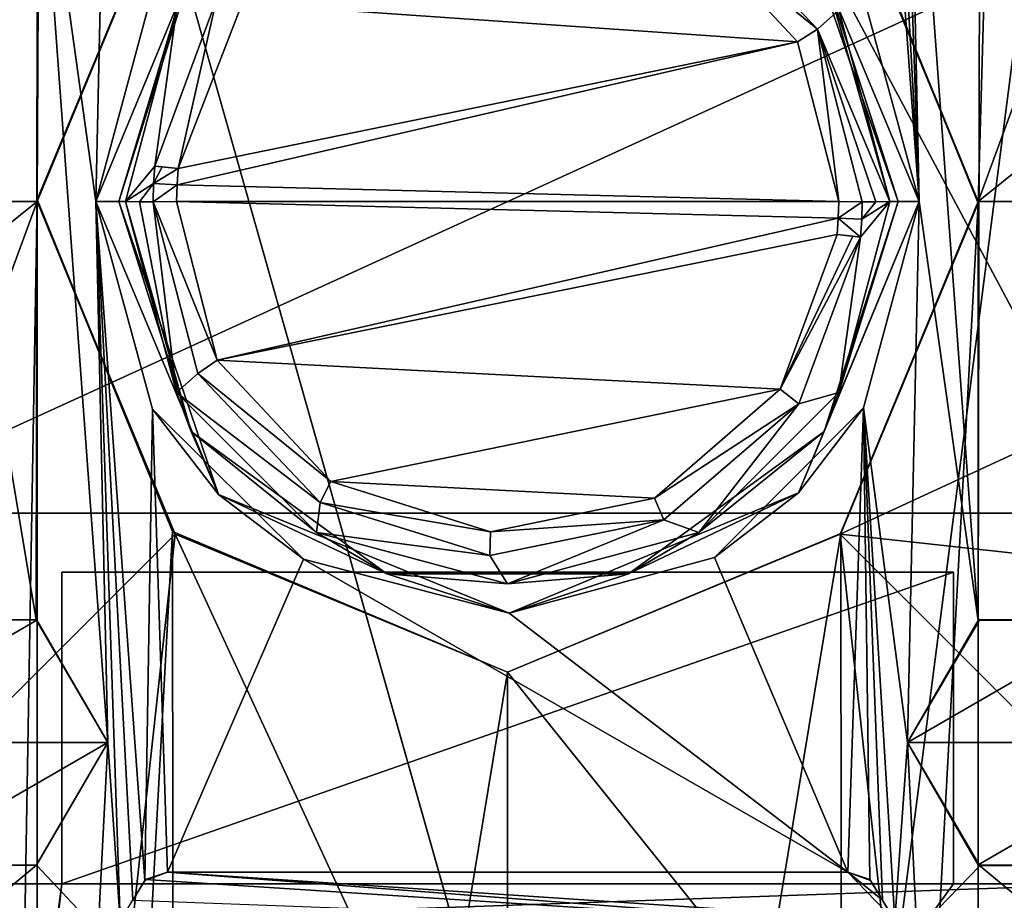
# Model space of a CAD drawing. Header units: millimetres. Extents: x -78 to 78, y -78 to 78.
# Tile 274 of 449: x 17.93 to 22.11, y 15.03 to 18.77. Entities that reach past the tile are written whole.
import ezdxf

# ---------------------------------------------------------------- set-up
doc = ezdxf.new("R2010")
doc.units = ezdxf.units.MM
doc.header["$LTSCALE"] = 41.718519
for name, color, linetype in [('10', 7, 'CONTINUOUS'), ('1978', 7, 'CONTINUOUS'), ('1983', 7, 'CONTINUOUS'), ('1987', 7, 'CONTINUOUS'), ('1994', 7, 'CONTINUOUS'), ('2000', 7, 'CONTINUOUS'), ('2005', 7, 'CONTINUOUS'), ('2009', 7, 'CONTINUOUS'), ('2013', 7, 'CONTINUOUS'), ('2014', 7, 'CONTINUOUS'), ('2015', 7, 'CONTINUOUS'), ('2022', 7, 'CONTINUOUS'), ('2028', 7, 'CONTINUOUS'), ('2044', 7, 'CONTINUOUS'), ('2050', 7, 'CONTINUOUS'), ('2051', 7, 'CONTINUOUS'), ('2052', 7, 'CONTINUOUS'), ('2055', 7, 'CONTINUOUS'), ('2056', 7, 'CONTINUOUS'), ('2057', 7, 'CONTINUOUS'), ('2060', 7, 'CONTINUOUS'), ('2063', 7, 'CONTINUOUS'), ('2064', 7, 'CONTINUOUS'), ('2069', 7, 'CONTINUOUS'), ('2070', 7, 'CONTINUOUS'), ('2072', 7, 'CONTINUOUS'), ('2074', 7, 'CONTINUOUS'), ('2075', 7, 'CONTINUOUS'), ('2076', 7, 'CONTINUOUS'), ('2078', 7, 'CONTINUOUS'), ('2079', 7, 'CONTINUOUS'), ('2081', 7, 'CONTINUOUS'), ('2082', 7, 'CONTINUOUS'), ('2083', 7, 'CONTINUOUS'), ('291', 7, 'CONTINUOUS'), ('296', 7, 'CONTINUOUS'), ('302', 7, 'CONTINUOUS'), ('303', 7, 'CONTINUOUS'), ('328', 7, 'CONTINUOUS'), ('344', 7, 'CONTINUOUS'), ('6', 7, 'CONTINUOUS'), ('748', 7, 'CONTINUOUS'), ('902', 7, 'CONTINUOUS'), ('923', 7, 'CONTINUOUS'), ('924', 7, 'CONTINUOUS'), ('947', 7, 'CONTINUOUS'), ('971', 7, 'CONTINUOUS')]:
    doc.layers.add(name, color=color, linetype=linetype)

msp = doc.modelspace()

# ---------------------------------------------------------------- linework, layer by layer
at = {"layer": '10', "linetype": 'CONTINUOUS'}
for points in [[(11.1265, 19.2675, -2), (48.5, 30.5, -2), (19.2675, 11.1265, -2), (11.1265, 19.2675, -2)], [(48.5, 30.5, -2), (49.5, -30.5, -2), (19.2675, 11.1265, -2), (48.5, 30.5, -2)]]:
    msp.add_3dface(points, dxfattribs=at)
at = {"layer": '1978', "color": 7, "linetype": 'CONTINUOUS'}
for points in [[(16.9, 21.1, 20.074), (23.1, 21.1, 20.074), (23.1, -21.1, 20.074), (16.9, 21.1, 20.074)], [(16.9, -21.1, 20.074), (16.9, 21.1, 20.074), (23.1, -21.1, 20.074), (16.9, -21.1, 20.074)]]:
    msp.add_3dface(points, dxfattribs=at)
at = {"layer": '1983', "color": 7, "linetype": 'CONTINUOUS'}
for points in [[(17.1, 16.675, 21.67), (22.9, 16.675, 21.67), (22.9, 19.325, 21.67), (17.1, 16.675, 21.67)], [(17.1, 16.675, 21.67), (22.9, 19.325, 21.67), (17.1, 19.325, 21.67), (17.1, 16.675, 21.67)], [(18.105, 16.425, 21.67), (18.105, 15.1, 21.67), (21.895, 16.425, 21.67), (18.105, 16.425, 21.67)], [(21.895, 16.425, 21.67), (18.105, 15.1, 21.67), (21.895, 15.1, 21.67), (21.895, 16.425, 21.67)], [(22.9, 16.425, 21.67), (22.605, 15.1, 21.67), (21.895, 8.9, 21.67), (22.9, 16.425, 21.67)], [(22.605, 8.9, 21.67), (22.9, 16.425, 21.67), (21.895, 8.9, 21.67), (22.605, 8.9, 21.67)], [(18.105, 15.1, 21.67), (17.395, 15.1, 21.67), (17.1, 7.575, 21.67), (18.105, 15.1, 21.67)], [(17.395, 8.9, 21.67), (18.105, 15.1, 21.67), (17.1, 7.575, 21.67), (17.395, 8.9, 21.67)], [(21.895, 15.1, 21.67), (18.105, 15.1, 21.67), (17.395, 8.9, 21.67), (21.895, 15.1, 21.67)], [(22.605, 15.1, 21.67), (21.895, 15.1, 21.67), (17.395, 8.9, 21.67), (22.605, 15.1, 21.67)], [(18.105, 8.9, 21.67), (22.605, 15.1, 21.67), (17.395, 8.9, 21.67), (18.105, 8.9, 21.67)], [(21.895, 8.9, 21.67), (22.605, 15.1, 21.67), (18.105, 8.9, 21.67), (21.895, 8.9, 21.67)]]:
    msp.add_3dface(points, dxfattribs=at)
at = {"layer": '1987', "color": 7, "linetype": 'CONTINUOUS'}
for points in [[(18.407, 15.03, 24.95), (21.7448, 14.9057, 24.95), (18.461, 15.1179, 24.95), (18.407, 15.03, 24.95)], [(18.461, 15.1179, 24.95), (21.7448, 14.9057, 24.95), (18.5539, 15.15, 24.95), (18.461, 15.1179, 24.95)], [(21.7448, 14.9057, 24.95), (21.6448, 14.9443, 24.95), (18.5539, 15.15, 24.95), (21.7448, 14.9057, 24.95)], [(18.5539, 15.15, 24.95), (21.6448, 14.9443, 24.95), (21.4461, 15.15, 24.95), (18.5539, 15.15, 24.95)], [(21.6448, 14.9443, 24.95), (21.593, 15.03, 24.95), (21.4461, 15.15, 24.95), (21.6448, 14.9443, 24.95)], [(21.4461, 15.15, 24.95), (21.593, 15.03, 24.95), (21.5429, 15.1147, 24.95), (21.4461, 15.15, 24.95)]]:
    msp.add_3dface(points, dxfattribs=at)
at = {"layer": '1994', "color": 7, "linetype": 'CONTINUOUS'}
for points in [[(21.641, 21.0579, 25.1), (21.587, 20.97, 25.1), (21.75, 18, 25.1), (21.641, 21.0579, 25.1)], [(21.7, 20.3, 25.1), (21.641, 21.0579, 25.1), (21.75, 18, 25.1), (21.7, 20.3, 25.1)], [(21.587, 20.97, 25.1), (21.5369, 20.8853, 25.1), (21.75, 18, 25.1), (21.587, 20.97, 25.1)], [(21.75, 18, 25.1), (21.5369, 20.8853, 25.1), (21.5102, 18.8824, 25.1), (21.75, 18, 25.1)], [(18.3, 20.3, 25.1), (18.001, 19.7813, 25.1), (18.25, 18, 25.1), (18.3, 20.3, 25.1)], [(18.4866, 18.8772, 25.1), (18.3, 20.3, 25.1), (18.25, 18, 25.1), (18.4866, 18.8772, 25.1)], [(22.0068, 19.7768, 25.1), (21.7, 20.3, 25.1), (21.9998, 16.2192, 25.1), (22.0068, 19.7768, 25.1)], [(21.9998, 16.2192, 25.1), (21.7, 20.3, 25.1), (21.75, 18, 25.1), (21.9998, 16.2192, 25.1)], [(17.3998, 16.2192, 25.1), (17.9961, 16.2216, 25.1), (17.4039, 19.7786, 25.1), (17.3998, 16.2192, 25.1)], [(17.4039, 19.7786, 25.1), (17.9961, 16.2216, 25.1), (18.001, 19.7813, 25.1), (17.4039, 19.7786, 25.1)], [(17.9961, 16.2216, 25.1), (18.3, 15.7, 25.1), (18.001, 19.7813, 25.1), (17.9961, 16.2216, 25.1)], [(18.001, 19.7813, 25.1), (18.3, 15.7, 25.1), (18.25, 18, 25.1), (18.001, 19.7813, 25.1)], [(22.5961, 16.2216, 25.1), (22.0068, 19.7768, 25.1), (21.9998, 16.2192, 25.1), (22.5961, 16.2216, 25.1)], [(22.5993, 19.7802, 25.1), (22.0068, 19.7768, 25.1), (22.5961, 16.2216, 25.1), (22.5993, 19.7802, 25.1)], [(18.407, 15.03, 25.1), (18.4571, 15.1147, 25.1), (18.25, 18, 25.1), (18.407, 15.03, 25.1)], [(18.25, 18, 25.1), (18.4571, 15.1147, 25.1), (18.4898, 17.1176, 25.1), (18.25, 18, 25.1)], [(18.353, 14.9421, 25.1), (18.407, 15.03, 25.1), (18.25, 18, 25.1), (18.353, 14.9421, 25.1)], [(18.3, 15.7, 25.1), (18.353, 14.9421, 25.1), (18.25, 18, 25.1), (18.3, 15.7, 25.1)], [(21.7, 15.7, 25.1), (21.75, 18, 25.1), (21.5134, 17.1228, 25.1), (21.7, 15.7, 25.1)], [(21.7, 15.7, 25.1), (21.9998, 16.2192, 25.1), (21.75, 18, 25.1), (21.7, 15.7, 25.1)], [(20.8797, 16.4872, 25.1), (21.4461, 15.15, 25.1), (21.5134, 17.1228, 25.1), (20.8797, 16.4872, 25.1)], [(21.4461, 15.15, 25.1), (21.539, 15.1179, 25.1), (21.5134, 17.1228, 25.1), (21.4461, 15.15, 25.1)], [(21.539, 15.1179, 25.1), (21.593, 15.03, 25.1), (21.5134, 17.1228, 25.1), (21.539, 15.1179, 25.1)], [(21.593, 15.03, 25.1), (21.6452, 14.9439, 25.1), (21.5134, 17.1228, 25.1), (21.593, 15.03, 25.1)], [(21.6452, 14.9439, 25.1), (21.7, 15.7, 25.1), (21.5134, 17.1228, 25.1), (21.6452, 14.9439, 25.1)], [(18.4571, 15.1147, 25.1), (18.5539, 15.15, 25.1), (18.4898, 17.1176, 25.1), (18.4571, 15.1147, 25.1)], [(18.4898, 17.1176, 25.1), (18.5539, 15.15, 25.1), (19.1326, 16.4801, 25.1), (18.4898, 17.1176, 25.1)], [(18.5539, 15.15, 25.1), (21.4461, 15.15, 25.1), (19.1326, 16.4801, 25.1), (18.5539, 15.15, 25.1)], [(19.1326, 16.4801, 25.1), (21.4461, 15.15, 25.1), (20.0071, 16.2507, 25.1), (19.1326, 16.4801, 25.1)], [(20.0071, 16.2507, 25.1), (21.4461, 15.15, 25.1), (20.8797, 16.4872, 25.1), (20.0071, 16.2507, 25.1)], [(17.9966, 15.1788, 25.1), (18.26, 14.9, 25.1), (18.3, 15.7, 25.1), (17.9966, 15.1788, 25.1)], [(18.26, 14.9, 25.1), (18.353, 14.9421, 25.1), (18.3, 15.7, 25.1), (18.26, 14.9, 25.1)], [(21.6452, 14.9439, 25.1), (21.74, 14.9, 25.1), (21.7, 15.7, 25.1), (21.6452, 14.9439, 25.1)], [(21.7, 15.7, 25.1), (21.74, 14.9, 25.1), (22.0068, 15.1768, 25.1), (21.7, 15.7, 25.1)], [(17.4034, 15.1788, 25.1), (17.66, 14.9, 25.1), (17.9966, 15.1788, 25.1), (17.4034, 15.1788, 25.1)], [(17.66, 14.9, 25.1), (18.26, 14.9, 25.1), (17.9966, 15.1788, 25.1), (17.66, 14.9, 25.1)], [(21.74, 14.9, 25.1), (22.34, 14.9, 25.1), (22.0068, 15.1768, 25.1), (21.74, 14.9, 25.1)], [(22.0068, 15.1768, 25.1), (22.34, 14.9, 25.1), (22.5993, 15.1802, 25.1), (22.0068, 15.1768, 25.1)]]:
    msp.add_3dface(points, dxfattribs=at)
at = {"layer": '2000', "color": 7, "linetype": 'CONTINUOUS'}
for points in [[(21.539, 15.1179, 25.1), (21.4461, 15.15, 25.1), (21.5429, 15.1147, 24.95), (21.539, 15.1179, 25.1)], [(21.4461, 15.15, 25.1), (21.4461, 15.15, 24.95), (21.5429, 15.1147, 24.95), (21.4461, 15.15, 25.1)], [(21.593, 15.03, 25.1), (21.539, 15.1179, 25.1), (21.593, 15.03, 24.95), (21.593, 15.03, 25.1)], [(21.593, 15.03, 24.95), (21.539, 15.1179, 25.1), (21.5429, 15.1147, 24.95), (21.593, 15.03, 24.95)]]:
    msp.add_3dface(points, dxfattribs=at)
at = {"layer": '2005', "color": 7, "linetype": 'CONTINUOUS'}
for points in [[(21.6452, 14.9439, 25.1), (21.593, 15.03, 25.1), (21.6448, 14.9443, 24.95), (21.6452, 14.9439, 25.1)], [(21.6448, 14.9443, 24.95), (21.593, 15.03, 25.1), (21.593, 15.03, 24.95), (21.6448, 14.9443, 24.95)]]:
    msp.add_3dface(points, dxfattribs=at)
at = {"layer": '2009', "color": 7, "linetype": 'CONTINUOUS'}
for points in [[(21.4461, 15.15, 25.1), (18.5539, 15.15, 25.1), (21.4461, 15.15, 24.95), (21.4461, 15.15, 25.1)], [(18.5539, 15.15, 25.1), (18.5539, 15.15, 24.95), (21.4461, 15.15, 24.95), (18.5539, 15.15, 25.1)]]:
    msp.add_3dface(points, dxfattribs=at)
at = {"layer": '2013', "color": 7, "linetype": 'CONTINUOUS'}
for points in [[(17.9966, 15.1788, 25.1), (18.3, 15.7, 25.1), (17.9961, 15.1784, 25.5), (17.9966, 15.1788, 25.1)], [(18.3, 15.7, 25.1), (18.3, 15.7, 25.5), (17.9961, 15.1784, 25.5), (18.3, 15.7, 25.1)], [(17.3998, 15.1808, 25.5), (17.4034, 15.1788, 25.1), (17.9961, 15.1784, 25.5), (17.3998, 15.1808, 25.5)], [(17.4034, 15.1788, 25.1), (17.9966, 15.1788, 25.1), (17.9961, 15.1784, 25.5), (17.4034, 15.1788, 25.1)]]:
    msp.add_3dface(points, dxfattribs=at)
at = {"layer": '2014', "color": 7, "linetype": 'CONTINUOUS'}
for points in [[(18.4571, 15.1147, 25.1), (18.407, 15.03, 25.1), (18.461, 15.1179, 24.95), (18.4571, 15.1147, 25.1)], [(18.407, 15.03, 25.1), (18.407, 15.03, 24.95), (18.461, 15.1179, 24.95), (18.407, 15.03, 25.1)], [(18.5539, 15.15, 25.1), (18.4571, 15.1147, 25.1), (18.5539, 15.15, 24.95), (18.5539, 15.15, 25.1)], [(18.4571, 15.1147, 25.1), (18.461, 15.1179, 24.95), (18.5539, 15.15, 24.95), (18.4571, 15.1147, 25.1)]]:
    msp.add_3dface(points, dxfattribs=at)
at = {"layer": '2015', "color": 7, "linetype": 'CONTINUOUS'}
for points in [[(23.1, 14.9, 22), (16.91, 14.9, 22), (22.605, 15.1, 22), (23.1, 14.9, 22)], [(22.605, 15.1, 22), (16.91, 14.9, 22), (17.395, 15.1, 22), (22.605, 15.1, 22)]]:
    msp.add_3dface(points, dxfattribs=at)
at = {"layer": '2022', "color": 7, "linetype": 'CONTINUOUS'}
for points in [[(17.9961, 16.2216, 25.1), (17.3998, 16.2192, 25.1), (17.4068, 16.2232, 25.5), (17.9961, 16.2216, 25.1)], [(17.9993, 16.2198, 25.5), (17.9961, 16.2216, 25.1), (17.4068, 16.2232, 25.5), (17.9993, 16.2198, 25.5)], [(18.3, 15.7, 25.1), (17.9961, 16.2216, 25.1), (18.3, 15.7, 25.5), (18.3, 15.7, 25.1)], [(18.3, 15.7, 25.5), (17.9961, 16.2216, 25.1), (17.9993, 16.2198, 25.5), (18.3, 15.7, 25.5)]]:
    msp.add_3dface(points, dxfattribs=at)
at = {"layer": '2028', "color": 7, "linetype": 'CONTINUOUS'}
for points in [[(17.9993, 16.2198, 25.5), (17.4068, 16.2232, 25.5), (17.1, 15.7, 25.5), (17.9993, 16.2198, 25.5)], [(18.3, 15.7, 25.5), (17.9993, 16.2198, 25.5), (17.1, 15.7, 25.5), (18.3, 15.7, 25.5)], [(18.3, 15.7, 25.5), (17.1, 15.7, 25.5), (17.3998, 15.1808, 25.5), (18.3, 15.7, 25.5)], [(18.3, 15.7, 25.5), (17.3998, 15.1808, 25.5), (17.9961, 15.1784, 25.5), (18.3, 15.7, 25.5)]]:
    msp.add_3dface(points, dxfattribs=at)
at = {"layer": '2044', "color": 7, "linetype": 'CONTINUOUS'}
for points in [[(21.9998, 16.2192, 25.1), (21.7, 15.7, 25.1), (22.0068, 16.2232, 25.5), (21.9998, 16.2192, 25.1)], [(22.0068, 16.2232, 25.5), (21.7, 15.7, 25.1), (21.7, 15.7, 25.5), (22.0068, 16.2232, 25.5)], [(22.5961, 16.2216, 25.1), (21.9998, 16.2192, 25.1), (22.0068, 16.2232, 25.5), (22.5961, 16.2216, 25.1)], [(22.5993, 16.2198, 25.5), (22.5961, 16.2216, 25.1), (22.0068, 16.2232, 25.5), (22.5993, 16.2198, 25.5)]]:
    msp.add_3dface(points, dxfattribs=at)
at = {"layer": '2050', "color": 7, "linetype": 'CONTINUOUS'}
for points in [[(18.25, 18, 25.1), (18.4898, 17.1176, 25.1), (18.25, 18, 24.9532), (18.25, 18, 25.1)], [(18.25, 18, 24.9532), (18.4898, 17.1176, 25.1), (18.7706, 16.7546, 24.9532), (18.25, 18, 24.9532)], [(21.5134, 17.1228, 25.1), (21.75, 18, 25.1), (21.2371, 16.7622, 24.9532), (21.5134, 17.1228, 25.1)], [(21.75, 18, 25.1), (21.75, 18, 24.9532), (21.2371, 16.7622, 24.9532), (21.75, 18, 25.1)], [(20.8797, 16.4872, 25.1), (21.5134, 17.1228, 25.1), (21.2371, 16.7622, 24.9532), (20.8797, 16.4872, 25.1)], [(18.4898, 17.1176, 25.1), (19.1326, 16.4801, 25.1), (18.7706, 16.7546, 24.9532), (18.4898, 17.1176, 25.1)], [(19.1326, 16.4801, 25.1), (20.0071, 16.2507, 25.1), (18.7706, 16.7546, 24.9532), (19.1326, 16.4801, 25.1)], [(18.7706, 16.7546, 24.9532), (20.0071, 16.2507, 25.1), (20.0071, 16.25, 24.9532), (18.7706, 16.7546, 24.9532)], [(20.0071, 16.25, 24.9532), (20.8797, 16.4872, 25.1), (21.2371, 16.7622, 24.9532), (20.0071, 16.25, 24.9532)], [(20.0071, 16.2507, 25.1), (20.8797, 16.4872, 25.1), (20.0071, 16.25, 24.9532), (20.0071, 16.2507, 25.1)]]:
    msp.add_3dface(points, dxfattribs=at)
at = {"layer": '2051', "color": 7, "linetype": 'CONTINUOUS'}
for points in [[(21.7, 15.7, 25.1), (22.0068, 15.1768, 25.1), (21.7, 15.7, 25.5), (21.7, 15.7, 25.1)], [(21.7, 15.7, 25.5), (22.0068, 15.1768, 25.1), (21.9998, 15.1808, 25.5), (21.7, 15.7, 25.5)], [(21.9998, 15.1808, 25.5), (22.0068, 15.1768, 25.1), (22.5961, 15.1784, 25.5), (21.9998, 15.1808, 25.5)], [(22.0068, 15.1768, 25.1), (22.5993, 15.1802, 25.1), (22.5961, 15.1784, 25.5), (22.0068, 15.1768, 25.1)]]:
    msp.add_3dface(points, dxfattribs=at)
at = {"layer": '2052', "color": 7, "linetype": 'CONTINUOUS'}
for points in [[(22.5993, 16.2198, 25.5), (22.0068, 16.2232, 25.5), (21.7, 15.7, 25.5), (22.5993, 16.2198, 25.5)], [(22.9, 15.7, 25.5), (22.5993, 16.2198, 25.5), (21.7, 15.7, 25.5), (22.9, 15.7, 25.5)], [(22.9, 15.7, 25.5), (21.7, 15.7, 25.5), (21.9998, 15.1808, 25.5), (22.9, 15.7, 25.5)], [(22.9, 15.7, 25.5), (21.9998, 15.1808, 25.5), (22.5961, 15.1784, 25.5), (22.9, 15.7, 25.5)]]:
    msp.add_3dface(points, dxfattribs=at)
at = {"layer": '2055', "color": 7, "linetype": 'CONTINUOUS'}
for points in [[(17.395, 15.1, 21.67), (18.105, 15.1, 21.67), (17.395, 15.1, 22), (17.395, 15.1, 21.67)], [(17.395, 15.1, 22), (18.105, 15.1, 21.67), (18.105, 15.1, 21.9), (17.395, 15.1, 22)], [(22.605, 15.1, 22), (17.395, 15.1, 22), (21.895, 15.1, 21.9), (22.605, 15.1, 22)], [(21.895, 15.1, 21.9), (17.395, 15.1, 22), (18.105, 15.1, 21.9), (21.895, 15.1, 21.9)], [(21.895, 15.1, 21.67), (22.605, 15.1, 21.67), (21.895, 15.1, 21.9), (21.895, 15.1, 21.67)], [(22.605, 15.1, 21.67), (22.605, 15.1, 22), (21.895, 15.1, 21.9), (22.605, 15.1, 21.67)]]:
    msp.add_3dface(points, dxfattribs=at)
at = {"layer": '2056', "color": 7, "linetype": 'CONTINUOUS'}
for points in [[(18.4866, 18.8772, 25.1), (18.25, 18, 25.1), (18.7629, 19.2378, 24.9532), (18.4866, 18.8772, 25.1)], [(18.25, 18, 25.1), (18.25, 18, 24.9532), (18.7629, 19.2378, 24.9532), (18.25, 18, 25.1)], [(21.75, 18, 24.9532), (21.5102, 18.8824, 25.1), (21.2294, 19.2454, 24.9532), (21.75, 18, 24.9532)], [(21.75, 18, 25.1), (21.5102, 18.8824, 25.1), (21.75, 18, 24.9532), (21.75, 18, 25.1)]]:
    msp.add_3dface(points, dxfattribs=at)
at = {"layer": '2057', "color": 7, "linetype": 'CONTINUOUS'}
for points in [[(18.7629, 19.2378, 24.9532), (18.25, 18, 24.9532), (18.654, 18.9779, 24.9709), (18.7629, 19.2378, 24.9532)], [(21.75, 18, 24.9532), (21.2294, 19.2454, 24.9532), (21.6607, 18, 24.9734), (21.75, 18, 24.9532)], [(21.6607, 18, 24.9734), (21.2294, 19.2454, 24.9532), (21.346, 18.9779, 24.9709), (21.6607, 18, 24.9734)], [(18.25, 18, 24.9532), (18.3468, 18, 24.9804), (18.654, 18.9779, 24.9709), (18.25, 18, 24.9532)], [(18.3468, 18, 24.9804), (18.5927, 18.8125, 25.05), (18.654, 18.9779, 24.9709), (18.3468, 18, 24.9804)], [(21.625, 18, 25.05), (21.6607, 18, 24.9734), (21.346, 18.9779, 24.9709), (21.625, 18, 25.05)], [(21.4073, 18.8125, 25.05), (21.625, 18, 25.05), (21.346, 18.9779, 24.9709), (21.4073, 18.8125, 25.05)], [(18.3468, 18, 24.9804), (18.375, 18, 25.05), (18.5927, 18.8125, 25.05), (18.3468, 18, 24.9804)]]:
    msp.add_3dface(points, dxfattribs=at)
at = {"layer": '2060', "color": 7, "linetype": 'CONTINUOUS'}
for points in [[(18.25, 18, 24.9532), (18.7706, 16.7546, 24.9532), (18.3468, 18, 24.9804), (18.25, 18, 24.9532)], [(18.7706, 16.7546, 24.9532), (18.654, 17.0221, 24.9709), (18.3468, 18, 24.9804), (18.7706, 16.7546, 24.9532)], [(18.3468, 18, 24.9804), (18.654, 17.0221, 24.9709), (18.375, 18, 25.05), (18.3468, 18, 24.9804)], [(18.375, 18, 25.05), (18.654, 17.0221, 24.9709), (18.5927, 17.1875, 25.05), (18.375, 18, 25.05)], [(21.2371, 16.7622, 24.9532), (21.75, 18, 24.9532), (21.346, 17.0221, 24.9709), (21.2371, 16.7622, 24.9532)], [(21.75, 18, 24.9532), (21.6607, 18, 24.9734), (21.346, 17.0221, 24.9709), (21.75, 18, 24.9532)], [(21.346, 17.0221, 24.9709), (21.6607, 18, 24.9734), (21.4073, 17.1875, 25.05), (21.346, 17.0221, 24.9709)], [(21.6607, 18, 24.9734), (21.625, 18, 25.05), (21.4073, 17.1875, 25.05), (21.6607, 18, 24.9734)], [(18.5927, 17.1875, 25.05), (18.654, 17.0221, 24.9709), (19.1875, 16.5927, 25.05), (18.5927, 17.1875, 25.05)], [(20.8125, 16.5927, 25.05), (21.346, 17.0221, 24.9709), (21.4073, 17.1875, 25.05), (20.8125, 16.5927, 25.05)], [(18.7706, 16.7546, 24.9532), (19.4859, 16.4177, 24.9709), (18.654, 17.0221, 24.9709), (18.7706, 16.7546, 24.9532)], [(18.654, 17.0221, 24.9709), (19.4859, 16.4177, 24.9709), (19.1875, 16.5927, 25.05), (18.654, 17.0221, 24.9709)], [(21.2371, 16.7622, 24.9532), (21.346, 17.0221, 24.9709), (20.5141, 16.4177, 24.9709), (21.2371, 16.7622, 24.9532)], [(20.5141, 16.4177, 24.9709), (21.346, 17.0221, 24.9709), (20.8125, 16.5927, 25.05), (20.5141, 16.4177, 24.9709)], [(18.7706, 16.7546, 24.9532), (20.0071, 16.25, 24.9532), (19.4859, 16.4177, 24.9709), (18.7706, 16.7546, 24.9532)], [(20.0071, 16.25, 24.9532), (21.2371, 16.7622, 24.9532), (20.5141, 16.4177, 24.9709), (20.0071, 16.25, 24.9532)], [(19.1875, 16.5927, 25.05), (19.4859, 16.4177, 24.9709), (20, 16.375, 25.05), (19.1875, 16.5927, 25.05)], [(20, 16.375, 25.05), (20.5141, 16.4177, 24.9709), (20.8125, 16.5927, 25.05), (20, 16.375, 25.05)], [(20.0071, 16.25, 24.9532), (20.5141, 16.4177, 24.9709), (19.4859, 16.4177, 24.9709), (20.0071, 16.25, 24.9532)], [(19.4859, 16.4177, 24.9709), (20.5141, 16.4177, 24.9709), (20, 16.375, 25.05), (19.4859, 16.4177, 24.9709)]]:
    msp.add_3dface(points, dxfattribs=at)
at = {"layer": '2063', "color": 7, "linetype": 'CONTINUOUS'}
for points in [[(22.9, 16.675, 21.67), (17.1, 16.675, 21.67), (22.9, 16.675, 21.9), (22.9, 16.675, 21.67)], [(22.9, 16.675, 21.9), (17.1, 16.675, 21.67), (17.1, 16.675, 21.9), (22.9, 16.675, 21.9)]]:
    msp.add_3dface(points, dxfattribs=at)
at = {"layer": '2064', "color": 7, "linetype": 'CONTINUOUS'}
for points in [[(18.375, 18, 25.05), (18.5927, 17.1875, 25.05), (18.375, 18, 27.1999), (18.375, 18, 25.05)], [(18.375, 18, 27.1999), (18.5927, 17.1875, 25.05), (18.5927, 17.1875, 27.1999), (18.375, 18, 27.1999)], [(21.4073, 17.1875, 25.05), (21.625, 18, 25.05), (21.4073, 17.1875, 27.1999), (21.4073, 17.1875, 25.05)], [(21.4073, 17.1875, 27.1999), (21.625, 18, 25.05), (21.625, 18, 27.1999), (21.4073, 17.1875, 27.1999)], [(18.5927, 17.1875, 25.05), (19.1875, 16.5927, 25.05), (18.5927, 17.1875, 27.1999), (18.5927, 17.1875, 25.05)], [(18.5927, 17.1875, 27.1999), (19.1875, 16.5927, 25.05), (19.1875, 16.5927, 27.1999), (18.5927, 17.1875, 27.1999)], [(20.8125, 16.5927, 25.05), (21.4073, 17.1875, 25.05), (20.8125, 16.5927, 27.1999), (20.8125, 16.5927, 25.05)], [(20.8125, 16.5927, 27.1999), (21.4073, 17.1875, 25.05), (21.4073, 17.1875, 27.1999), (20.8125, 16.5927, 27.1999)], [(19.1875, 16.5927, 25.05), (20, 16.375, 25.05), (19.1875, 16.5927, 27.1999), (19.1875, 16.5927, 25.05)], [(19.1875, 16.5927, 27.1999), (20, 16.375, 25.05), (20, 16.375, 27.1999), (19.1875, 16.5927, 27.1999)], [(20, 16.375, 25.05), (20.8125, 16.5927, 25.05), (20, 16.375, 27.1999), (20, 16.375, 25.05)], [(20, 16.375, 27.1999), (20.8125, 16.5927, 25.05), (20.8125, 16.5927, 27.1999), (20, 16.375, 27.1999)]]:
    msp.add_3dface(points, dxfattribs=at)
at = {"layer": '2069', "color": 7, "linetype": 'CONTINUOUS'}
for points in [[(22.9, 19.325, 21.9), (22.9, 16.675, 21.9), (17.1, 16.675, 21.9), (22.9, 19.325, 21.9)], [(17.1, 19.325, 21.9), (22.9, 19.325, 21.9), (17.1, 16.675, 21.9), (17.1, 19.325, 21.9)]]:
    msp.add_3dface(points, dxfattribs=at)
at = {"layer": '2070', "color": 7, "linetype": 'CONTINUOUS'}
for points in [[(18.375, 18, 25.05), (18.375, 18, 27.1999), (18.5927, 18.8125, 27.1999), (18.375, 18, 25.05)], [(18.375, 18, 25.05), (18.5927, 18.8125, 27.1999), (18.5927, 18.8125, 25.05), (18.375, 18, 25.05)], [(21.625, 18, 27.1999), (21.625, 18, 25.05), (21.4073, 18.8125, 25.05), (21.625, 18, 27.1999)], [(21.4073, 18.8125, 27.1999), (21.625, 18, 27.1999), (21.4073, 18.8125, 25.05), (21.4073, 18.8125, 27.1999)]]:
    msp.add_3dface(points, dxfattribs=at)
at = {"layer": '2072', "color": 7, "linetype": 'CONTINUOUS'}
for points in [[(18.105, 15.1, 21.67), (18.105, 16.425, 21.67), (18.105, 15.1, 21.9), (18.105, 15.1, 21.67)], [(18.105, 15.1, 21.9), (18.105, 16.425, 21.67), (18.105, 16.425, 21.9), (18.105, 15.1, 21.9)]]:
    msp.add_3dface(points, dxfattribs=at)
at = {"layer": '2074', "color": 7, "linetype": 'CONTINUOUS'}
for points in [[(21.895, 16.425, 21.67), (21.895, 15.1, 21.67), (21.895, 16.425, 21.9), (21.895, 16.425, 21.67)], [(21.895, 15.1, 21.67), (21.895, 15.1, 21.9), (21.895, 16.425, 21.9), (21.895, 15.1, 21.67)]]:
    msp.add_3dface(points, dxfattribs=at)
at = {"layer": '2075', "color": 7, "linetype": 'CONTINUOUS'}
for points in [[(21.3174, 18.7318, 28.6083), (21.4073, 18.8125, 27.1999), (20.7965, 19.2793, 28.6083), (21.3174, 18.7318, 28.6083)], [(18.7621, 18.8594, 28.6083), (18.5927, 18.8125, 27.1999), (18.5006, 18.1503, 28.6083), (18.7621, 18.8594, 28.6083)], [(18.5927, 18.8125, 27.1999), (18.375, 18, 27.1999), (18.5006, 18.1503, 28.6083), (18.5927, 18.8125, 27.1999)], [(21.625, 18, 27.1999), (21.4073, 18.8125, 27.1999), (21.3174, 18.7318, 28.6083), (21.625, 18, 27.1999)], [(21.5656, 17.9988, 27.9041), (21.625, 18, 27.1999), (21.3174, 18.7318, 28.6083), (21.5656, 17.9988, 27.9041)], [(21.507, 17.9976, 28.6083), (21.5656, 17.9988, 27.9041), (21.3174, 18.7318, 28.6083), (21.507, 17.9976, 28.6083)], [(18.5006, 18.1503, 28.6083), (18.375, 18, 27.1999), (18.4949, 18.0754, 28.6083), (18.5006, 18.1503, 28.6083)], [(18.375, 18, 27.1999), (18.4344, 17.9988, 27.9041), (18.4949, 18.0754, 28.6083), (18.375, 18, 27.1999)], [(18.4344, 17.9988, 27.9041), (18.493, 17.9975, 28.6083), (18.4949, 18.0754, 28.6083), (18.4344, 17.9988, 27.9041)]]:
    msp.add_3dface(points, dxfattribs=at)
at = {"layer": '2076', "color": 7, "linetype": 'CONTINUOUS'}
for points in [[(21.895, 15.1, 21.9), (18.105, 15.1, 21.9), (21.895, 16.425, 21.9), (21.895, 15.1, 21.9)], [(18.105, 15.1, 21.9), (18.105, 16.425, 21.9), (21.895, 16.425, 21.9), (18.105, 15.1, 21.9)]]:
    msp.add_3dface(points, dxfattribs=at)
at = {"layer": '2078', "color": 7, "linetype": 'CONTINUOUS'}
for points in [[(18.105, 16.425, 21.67), (21.895, 16.425, 21.67), (18.105, 16.425, 21.9), (18.105, 16.425, 21.67)], [(18.105, 16.425, 21.9), (21.895, 16.425, 21.67), (21.895, 16.425, 21.9), (18.105, 16.425, 21.9)]]:
    msp.add_3dface(points, dxfattribs=at)
at = {"layer": '2079', "color": 7, "linetype": 'CONTINUOUS'}
for points in [[(18.375, 18, 27.1999), (18.5927, 17.1875, 27.1999), (18.4344, 17.9988, 27.9041), (18.375, 18, 27.1999)], [(18.5927, 17.1875, 27.1999), (18.493, 17.9975, 28.6083), (18.4344, 17.9988, 27.9041), (18.5927, 17.1875, 27.1999)], [(18.493, 17.9975, 28.6083), (18.5927, 17.1875, 27.1999), (18.6824, 17.2686, 28.6083), (18.493, 17.9975, 28.6083)], [(21.4073, 17.1875, 27.1999), (21.625, 18, 27.1999), (21.4993, 17.8486, 28.6083), (21.4073, 17.1875, 27.1999)], [(21.4993, 17.8486, 28.6083), (21.625, 18, 27.1999), (21.5051, 17.9243, 28.6083), (21.4993, 17.8486, 28.6083)], [(21.625, 18, 27.1999), (21.5656, 17.9988, 27.9041), (21.5051, 17.9243, 28.6083), (21.625, 18, 27.1999)], [(21.507, 17.9976, 28.6083), (21.5051, 17.9243, 28.6083), (21.5656, 17.9988, 27.9041), (21.507, 17.9976, 28.6083)], [(21.4073, 17.1875, 27.1999), (21.4993, 17.8486, 28.6083), (21.2374, 17.1398, 28.6083), (21.4073, 17.1875, 27.1999)], [(18.5927, 17.1875, 27.1999), (19.2032, 16.7209, 28.6083), (18.6824, 17.2686, 28.6083), (18.5927, 17.1875, 27.1999)], [(18.5927, 17.1875, 27.1999), (19.1875, 16.5927, 27.1999), (19.2032, 16.7209, 28.6083), (18.5927, 17.1875, 27.1999)], [(20.8125, 16.5927, 27.1999), (21.4073, 17.1875, 27.1999), (21.2374, 17.1398, 28.6083), (20.8125, 16.5927, 27.1999)], [(20.8125, 16.5927, 27.1999), (21.2374, 17.1398, 28.6083), (20.6643, 16.6474, 28.6083), (20.8125, 16.5927, 27.1999)], [(19.1875, 16.5927, 27.1999), (19.9242, 16.4949, 28.6083), (19.2032, 16.7209, 28.6083), (19.1875, 16.5927, 27.1999)], [(20, 16.375, 27.1999), (20.6643, 16.6474, 28.6083), (19.9242, 16.4949, 28.6083), (20, 16.375, 27.1999)], [(20, 16.375, 27.1999), (20.8125, 16.5927, 27.1999), (20.6643, 16.6474, 28.6083), (20, 16.375, 27.1999)], [(19.1875, 16.5927, 27.1999), (20, 16.375, 27.1999), (19.9242, 16.4949, 28.6083), (19.1875, 16.5927, 27.1999)]]:
    msp.add_3dface(points, dxfattribs=at)
at = {"layer": '2081', "color": 7, "linetype": 'CONTINUOUS'}
for points in [[(18.5006, 18.1503, 28.6083), (18.4949, 18.0754, 28.6083), (18.5321, 18.147, 28.6737), (18.5006, 18.1503, 28.6083)], [(18.5321, 18.147, 28.6737), (18.4949, 18.0754, 28.6083), (18.5997, 18.1402, 28.7), (18.5321, 18.147, 28.6737)], [(18.5997, 18.1402, 28.7), (18.4949, 18.0754, 28.6083), (18.5945, 18.0701, 28.7), (18.5997, 18.1402, 28.7)], [(18.4949, 18.0754, 28.6083), (18.493, 17.9975, 28.6083), (18.5945, 18.0701, 28.7), (18.4949, 18.0754, 28.6083)], [(18.5945, 18.0701, 28.7), (18.493, 17.9975, 28.6083), (18.5928, 17.9998, 28.7), (18.5945, 18.0701, 28.7)], [(18.5928, 17.9998, 28.7), (18.493, 17.9975, 28.6083), (18.7656, 17.3252, 28.7), (18.5928, 17.9998, 28.7)], [(18.493, 17.9975, 28.6083), (18.6824, 17.2686, 28.6083), (18.7656, 17.3252, 28.7), (18.493, 17.9975, 28.6083)], [(21.4677, 17.8518, 28.6738), (21.4001, 17.8589, 28.7), (21.1588, 17.2024, 28.7), (21.4677, 17.8518, 28.6738)], [(21.4993, 17.8486, 28.6083), (21.4677, 17.8518, 28.6738), (21.1588, 17.2024, 28.7), (21.4993, 17.8486, 28.6083)], [(21.2374, 17.1398, 28.6083), (21.4993, 17.8486, 28.6083), (21.1588, 17.2024, 28.7), (21.2374, 17.1398, 28.6083)], [(18.7656, 17.3252, 28.7), (18.6824, 17.2686, 28.6083), (19.2486, 16.8103, 28.7), (18.7656, 17.3252, 28.7)], [(18.6824, 17.2686, 28.6083), (19.2032, 16.7209, 28.6083), (19.2486, 16.8103, 28.7), (18.6824, 17.2686, 28.6083)], [(20.624, 16.7388, 28.7), (21.2374, 17.1398, 28.6083), (21.1588, 17.2024, 28.7), (20.624, 16.7388, 28.7)], [(20.6643, 16.6474, 28.6083), (21.2374, 17.1398, 28.6083), (20.624, 16.7388, 28.7), (20.6643, 16.6474, 28.6083)], [(19.2486, 16.8103, 28.7), (19.2032, 16.7209, 28.6083), (19.9266, 16.5952, 28.7), (19.2486, 16.8103, 28.7)], [(19.2032, 16.7209, 28.6083), (19.9242, 16.4949, 28.6083), (19.9266, 16.5952, 28.7), (19.2032, 16.7209, 28.6083)], [(19.9266, 16.5952, 28.7), (20.6643, 16.6474, 28.6083), (20.624, 16.7388, 28.7), (19.9266, 16.5952, 28.7)], [(19.9242, 16.4949, 28.6083), (20.6643, 16.6474, 28.6083), (19.9266, 16.5952, 28.7), (19.9242, 16.4949, 28.6083)]]:
    msp.add_3dface(points, dxfattribs=at)
at = {"layer": '2082', "color": 7, "linetype": 'CONTINUOUS'}
for points in [[(21.3174, 18.7318, 28.6083), (20.7965, 19.2793, 28.6083), (20.7643, 19.1811, 28.7), (21.3174, 18.7318, 28.6083)], [(21.3174, 18.7318, 28.6083), (20.7643, 19.1811, 28.7), (21.2327, 18.6779, 28.7), (21.3174, 18.7318, 28.6083)], [(18.7621, 18.8594, 28.6083), (18.5006, 18.1503, 28.6083), (18.5997, 18.1402, 28.7), (18.7621, 18.8594, 28.6083)], [(18.7621, 18.8594, 28.6083), (18.5997, 18.1402, 28.7), (18.8721, 18.8403, 28.7), (18.7621, 18.8594, 28.6083)], [(21.3174, 18.7318, 28.6083), (21.2327, 18.6779, 28.7), (21.4072, 18, 28.7), (21.3174, 18.7318, 28.6083)], [(21.507, 17.9976, 28.6083), (21.3174, 18.7318, 28.6083), (21.4072, 18, 28.7), (21.507, 17.9976, 28.6083)], [(18.5006, 18.1503, 28.6083), (18.5321, 18.147, 28.6737), (18.5997, 18.1402, 28.7), (18.5006, 18.1503, 28.6083)], [(21.507, 17.9976, 28.6083), (21.4072, 18, 28.7), (21.4054, 17.9294, 28.7), (21.507, 17.9976, 28.6083)], [(21.507, 17.9976, 28.6083), (21.4054, 17.9294, 28.7), (21.5051, 17.9243, 28.6083), (21.507, 17.9976, 28.6083)], [(21.4001, 17.8589, 28.7), (21.4993, 17.8486, 28.6083), (21.4054, 17.9294, 28.7), (21.4001, 17.8589, 28.7)], [(21.4054, 17.9294, 28.7), (21.4993, 17.8486, 28.6083), (21.5051, 17.9243, 28.6083), (21.4054, 17.9294, 28.7)], [(21.4001, 17.8589, 28.7), (21.4677, 17.8518, 28.6738), (21.4993, 17.8486, 28.6083), (21.4001, 17.8589, 28.7)]]:
    msp.add_3dface(points, dxfattribs=at)
at = {"layer": '2083', "color": 7, "linetype": 'CONTINUOUS'}
for points in [[(20.7643, 19.1811, 28.7), (18.8721, 18.8403, 28.7), (21.2327, 18.6779, 28.7), (20.7643, 19.1811, 28.7)], [(18.8721, 18.8403, 28.7), (18.5997, 18.1402, 28.7), (21.2327, 18.6779, 28.7), (18.8721, 18.8403, 28.7)], [(18.5997, 18.1402, 28.7), (18.5945, 18.0701, 28.7), (21.2327, 18.6779, 28.7), (18.5997, 18.1402, 28.7)], [(21.2327, 18.6779, 28.7), (18.5945, 18.0701, 28.7), (21.4072, 18, 28.7), (21.2327, 18.6779, 28.7)], [(18.5945, 18.0701, 28.7), (18.5928, 17.9998, 28.7), (21.4072, 18, 28.7), (18.5945, 18.0701, 28.7)], [(21.4072, 18, 28.7), (18.5928, 17.9998, 28.7), (21.4054, 17.9294, 28.7), (21.4072, 18, 28.7)], [(18.5928, 17.9998, 28.7), (18.7656, 17.3252, 28.7), (21.4054, 17.9294, 28.7), (18.5928, 17.9998, 28.7)], [(18.7656, 17.3252, 28.7), (21.4001, 17.8589, 28.7), (21.4054, 17.9294, 28.7), (18.7656, 17.3252, 28.7)], [(21.4001, 17.8589, 28.7), (18.7656, 17.3252, 28.7), (21.1588, 17.2024, 28.7), (21.4001, 17.8589, 28.7)], [(18.7656, 17.3252, 28.7), (19.2486, 16.8103, 28.7), (21.1588, 17.2024, 28.7), (18.7656, 17.3252, 28.7)], [(19.2486, 16.8103, 28.7), (20.624, 16.7388, 28.7), (21.1588, 17.2024, 28.7), (19.2486, 16.8103, 28.7)], [(19.2486, 16.8103, 28.7), (19.9266, 16.5952, 28.7), (20.624, 16.7388, 28.7), (19.2486, 16.8103, 28.7)]]:
    msp.add_3dface(points, dxfattribs=at)
at = {"layer": '291', "color": 7, "linetype": 'CONTINUOUS'}
for points in [[(11.1208, 19.2708, -3), (19.2667, 11.1278, -3), (-11.1409, 19.2592, -3), (11.1208, 19.2708, -3)], [(-11.1409, 19.2592, -3), (19.2667, 11.1278, -3), (0.0095, 15.2493, -3), (-11.1409, 19.2592, -3)], [(0.0095, 15.2493, -3), (19.2667, 11.1278, -3), (7.6368, 13.2001, -3), (0.0095, 15.2493, -3)]]:
    msp.add_3dface(points, dxfattribs=at)
at = {"layer": '296', "color": 7, "linetype": 'CONTINUOUS'}
for points in [[(19.4856, 11.25, -2.75), (13.9829, 17.534, -2.9268), (11.25, 19.4856, -2.75), (19.4856, 11.25, -2.75)], [(19.2667, 11.1278, -3), (11.1208, 19.2708, -3), (13.9829, 17.534, -2.9268), (19.2667, 11.1278, -3)], [(20.2058, 9.7306, -2.9268), (19.2667, 11.1278, -3), (13.9829, 17.534, -2.9268), (20.2058, 9.7306, -2.9268)], [(20.2058, 9.7306, -2.9268), (13.9829, 17.534, -2.9268), (19.4856, 11.25, -2.75), (20.2058, 9.7306, -2.9268)]]:
    msp.add_3dface(points, dxfattribs=at)
at = {"layer": '302', "color": 7, "linetype": 'CONTINUOUS'}
for points in [[(19.4856, 11.25, -2.75), (11.25, 19.4856, -2.75), (19.4856, 11.25, -2.25), (19.4856, 11.25, -2.75)], [(19.4856, 11.25, -2.25), (11.25, 19.4856, -2.75), (11.25, 19.4856, -2.25), (19.4856, 11.25, -2.25)]]:
    msp.add_3dface(points, dxfattribs=at)
at = {"layer": '303', "color": 7, "linetype": 'CONTINUOUS'}
for points in [[(19.4856, 11.25, -2.25), (11.25, 19.4856, -2.25), (13.9829, 17.534, -2.0732), (19.4856, 11.25, -2.25)], [(11.1265, 19.2675, -2), (19.2675, 11.1265, -2), (13.9829, 17.534, -2.0732), (11.1265, 19.2675, -2)], [(13.9829, 17.534, -2.0732), (19.2675, 11.1265, -2), (20.2058, 9.7306, -2.0732), (13.9829, 17.534, -2.0732)], [(19.4856, 11.25, -2.25), (13.9829, 17.534, -2.0732), (20.2058, 9.7306, -2.0732), (19.4856, 11.25, -2.25)]]:
    msp.add_3dface(points, dxfattribs=at)
at = {"layer": '328', "linetype": 'CONTINUOUS'}
for points in [[(15.5, -30, 15), (15.5, 30, 15), (32.5, -30, 15), (15.5, -30, 15)], [(15.5, 30, 15), (32.5, 30, 15), (72.3187, 15.3427, 15), (15.5, 30, 15)], [(32.5, -30, 15), (15.5, 30, 15), (47.5, -30, 15), (32.5, -30, 15)], [(47.5, -30, 15), (15.5, 30, 15), (67, -30, 15), (47.5, -30, 15)], [(67, -30, 15), (15.5, 30, 15), (67.5, -30, 15), (67, -30, 15)], [(67.5, -30, 15), (15.5, 30, 15), (72.3187, -15.3427, 15), (67.5, -30, 15)], [(72.3187, -15.3427, 15), (15.5, 30, 15), (73.9493, 0, 15), (72.3187, -15.3427, 15)], [(73.9493, 0, 15), (15.5, 30, 15), (72.3187, 15.3427, 15), (73.9493, 0, 15)]]:
    msp.add_3dface(points, dxfattribs=at)
at = {"layer": '344', "linetype": 'CONTINUOUS'}
for points in [[(15.5, 30, 16.5), (15.5, -30, 16.5), (32.5, 30, 16.5), (15.5, 30, 16.5)], [(32.5, 30, 16.5), (15.5, -30, 16.5), (47.5, 30, 16.5), (32.5, 30, 16.5)], [(47.5, 30, 16.5), (15.5, -30, 16.5), (67, 30, 16.5), (47.5, 30, 16.5)], [(67, 30, 16.5), (15.5, -30, 16.5), (67.5, 30, 16.5), (67, 30, 16.5)], [(67.5, 30, 16.5), (15.5, -30, 16.5), (72.3187, 15.3427, 16.5), (67.5, 30, 16.5)], [(72.3187, 15.3427, 16.5), (15.5, -30, 16.5), (73.9493, 0, 16.5), (72.3187, 15.3427, 16.5)]]:
    msp.add_3dface(points, dxfattribs=at)
at = {"layer": '6', "linetype": 'CONTINUOUS'}
for points in [[(15.5, 33), (15.5, -33), (24, 33), (15.5, 33)], [(24, 33), (15.5, -33), (29, 33), (24, 33)], [(29, 33), (15.5, -33), (32.5, 33), (29, 33)], [(32.5, 33), (15.5, -33), (47.5, 33), (32.5, 33)], [(47.5, 33), (15.5, -33), (48.5, 31), (47.5, 33)], [(48.5, 31), (15.5, -33), (48.5, 30.5), (48.5, 31)], [(48.5, 30.5), (15.5, -33), (49.5, 30.5), (48.5, 30.5)], [(49.5, 30.5), (15.5, -33), (48.5, -30.5), (49.5, 30.5)]]:
    msp.add_3dface(points, dxfattribs=at)
at = {"layer": '748', "color": 7, "linetype": 'CONTINUOUS'}
for points in [[(-49.767, 26.5992, 28.7), (-56.0272, 6.7292, 28.7), (20, 23.5902, 28.7), (-49.767, 26.5992, 28.7)], [(20, 23.5902, 28.7), (-56.0272, 6.7292, 28.7), (16.6897, 22.5037, 28.7), (20, 23.5902, 28.7)], [(20, 11.5902, 28.7), (23.2898, 10.5189, 28.7), (53.7537, 17.1708, 28.7), (20, 11.5902, 28.7)], [(20, 11.5902, 28.7), (53.7537, 17.1708, 28.7), (20, 12.4098, 28.7), (20, 11.5902, 28.7)], [(20, 12.4098, 28.7), (53.7537, 17.1708, 28.7), (23.3103, 13.4963, 28.7), (20, 12.4098, 28.7)]]:
    msp.add_3dface(points, dxfattribs=at)
at = {"layer": '902', "color": 7, "linetype": 'CONTINUOUS'}
for points in [[(15.8683, 19.7114, 28.4361), (15.5279, 18, 28.4361), (18.586, 19.4144, 27.2), (15.8683, 19.7114, 28.4361)], [(18.586, 19.4144, 27.2), (15.5279, 18, 28.4361), (18, 18, 27.2), (18.586, 19.4144, 27.2)], [(15.5279, 18, 28.4361), (15.8683, 16.2886, 28.4361), (18, 18, 27.2), (15.5279, 18, 28.4361)], [(15.8683, 16.2886, 28.4361), (16.8377, 14.8377, 28.4361), (18, 18, 27.2), (15.8683, 16.2886, 28.4361)], [(18, 18, 27.2), (16.8377, 14.8377, 28.4361), (18.586, 16.5856, 27.2), (18, 18, 27.2)], [(16.8377, 14.8377, 28.4361), (18.2886, 13.8683, 28.4361), (18.586, 16.5856, 27.2), (16.8377, 14.8377, 28.4361)], [(18.2886, 13.8683, 28.4361), (20, 13.5279, 28.4361), (18.586, 16.5856, 27.2), (18.2886, 13.8683, 28.4361)], [(20, 13.5279, 28.4361), (20, 16, 27.2), (18.586, 16.5856, 27.2), (20, 13.5279, 28.4361)]]:
    msp.add_3dface(points, dxfattribs=at)
at = {"layer": '923', "color": 7, "linetype": 'CONTINUOUS'}
for points in [[(18.5836, 19.4118, 26.2), (18.586, 19.4144, 27.2), (18, 18, 27.2), (18.5836, 19.4118, 26.2)], [(18, 18.0079, 26.2), (18.5836, 19.4118, 26.2), (18, 18, 27.2), (18, 18.0079, 26.2)], [(18.5751, 16.597, 26.2), (18, 18.0079, 26.2), (18, 18, 27.2), (18.5751, 16.597, 26.2)], [(18.5751, 16.597, 26.2), (18, 18, 27.2), (18.586, 16.5856, 27.2), (18.5751, 16.597, 26.2)], [(20, 16, 26.2), (18.5751, 16.597, 26.2), (20, 16, 27.2), (20, 16, 26.2)], [(20, 16, 27.2), (18.5751, 16.597, 26.2), (18.586, 16.5856, 27.2), (20, 16, 27.2)]]:
    msp.add_3dface(points, dxfattribs=at)
at = {"layer": '924', "color": 7, "linetype": 'CONTINUOUS'}
for points in [[(21.4249, 19.403, 26.2), (22, 18, 27.2), (21.414, 19.4144, 27.2), (21.4249, 19.403, 26.2)], [(21.4249, 19.403, 26.2), (22, 17.9921, 26.2), (22, 18, 27.2), (21.4249, 19.403, 26.2)], [(21.4164, 16.5882, 26.2), (21.414, 16.5856, 27.2), (22, 18, 27.2), (21.4164, 16.5882, 26.2)], [(22, 17.9921, 26.2), (21.4164, 16.5882, 26.2), (22, 18, 27.2), (22, 17.9921, 26.2)], [(21.4164, 16.5882, 26.2), (20, 16, 26.2), (21.414, 16.5856, 27.2), (21.4164, 16.5882, 26.2)], [(20, 16, 26.2), (20, 16, 27.2), (21.414, 16.5856, 27.2), (20, 16, 26.2)]]:
    msp.add_3dface(points, dxfattribs=at)
at = {"layer": '947', "color": 7, "linetype": 'CONTINUOUS'}
for points in [[(22, 18, 27.2), (23.1623, 21.1623, 28.4361), (21.414, 19.4144, 27.2), (22, 18, 27.2)], [(24.1317, 19.7114, 28.4361), (23.1623, 21.1623, 28.4361), (22, 18, 27.2), (24.1317, 19.7114, 28.4361)], [(24.4721, 18, 28.4361), (24.1317, 19.7114, 28.4361), (22, 18, 27.2), (24.4721, 18, 28.4361)], [(24.1317, 16.2886, 28.4361), (24.4721, 18, 28.4361), (21.414, 16.5856, 27.2), (24.1317, 16.2886, 28.4361)], [(21.414, 16.5856, 27.2), (24.4721, 18, 28.4361), (22, 18, 27.2), (21.414, 16.5856, 27.2)], [(20, 16, 27.2), (21.7114, 13.8683, 28.4361), (21.414, 16.5856, 27.2), (20, 16, 27.2)], [(21.7114, 13.8683, 28.4361), (23.1623, 14.8377, 28.4361), (21.414, 16.5856, 27.2), (21.7114, 13.8683, 28.4361)], [(23.1623, 14.8377, 28.4361), (24.1317, 16.2886, 28.4361), (21.414, 16.5856, 27.2), (23.1623, 14.8377, 28.4361)], [(20, 13.5279, 28.4361), (21.7114, 13.8683, 28.4361), (20, 16, 27.2), (20, 13.5279, 28.4361)]]:
    msp.add_3dface(points, dxfattribs=at)
at = {"layer": '971', "color": 7, "linetype": 'CONTINUOUS'}
for points in [[(22.6857, 42.2511, 26.2), (23.5864, 43.6175, 26.2), (21.8299, -41.6203, 26.2), (22.6857, 42.2511, 26.2)], [(21.8299, -41.6203, 26.2), (23.5864, 43.6175, 26.2), (23.5864, -43.6175, 26.2), (21.8299, -41.6203, 26.2)], [(16.9107, 42.714, 26.2), (18.1357, 41.6388, 26.2), (16.9564, -42.6527, 26.2), (16.9107, 42.714, 26.2)], [(21.4249, 19.403, 26.2), (22.6857, 42.2511, 26.2), (22, 17.9921, 26.2), (21.4249, 19.403, 26.2)], [(22.6857, 42.2511, 26.2), (21.8299, -41.6203, 26.2), (22, -18.0079, 26.2), (22.6857, 42.2511, 26.2)], [(22.6857, 42.2511, 26.2), (22, 5.9921, 26.2), (22, 17.9921, 26.2), (22.6857, 42.2511, 26.2)], [(22, 5.9921, 26.2), (22.6857, 42.2511, 26.2), (22, -6.0079, 26.2), (22, 5.9921, 26.2)], [(22, -6.0079, 26.2), (22.6857, 42.2511, 26.2), (22, -18.0079, 26.2), (22, -6.0079, 26.2)], [(16.9564, -42.6527, 26.2), (18.1357, 41.6388, 26.2), (18, 18.0079, 26.2), (16.9564, -42.6527, 26.2)], [(18, 18.0079, 26.2), (18.1357, 41.6388, 26.2), (18.5836, 19.4118, 26.2), (18, 18.0079, 26.2)], [(18, 6.0079, 26.2), (16.9564, -42.6527, 26.2), (18, 18.0079, 26.2), (18, 6.0079, 26.2)], [(18.5751, 16.597, 26.2), (18, 6.0079, 26.2), (18, 18.0079, 26.2), (18.5751, 16.597, 26.2)], [(22, 17.9921, 26.2), (21.4249, 7.403, 26.2), (21.4164, 16.5882, 26.2), (22, 17.9921, 26.2)], [(22, 5.9921, 26.2), (21.4249, 7.403, 26.2), (22, 17.9921, 26.2), (22, 5.9921, 26.2)], [(18.5836, 7.4118, 26.2), (18, 6.0079, 26.2), (18.5751, 16.597, 26.2), (18.5836, 7.4118, 26.2)], [(20, 16, 26.2), (18.5836, 7.4118, 26.2), (18.5751, 16.597, 26.2), (20, 16, 26.2)], [(21.4249, 7.403, 26.2), (20, 8, 26.2), (21.4164, 16.5882, 26.2), (21.4249, 7.403, 26.2)], [(21.4164, 16.5882, 26.2), (20, 8, 26.2), (20, 16, 26.2), (21.4164, 16.5882, 26.2)], [(20, 8, 26.2), (18.5836, 7.4118, 26.2), (20, 16, 26.2), (20, 8, 26.2)]]:
    msp.add_3dface(points, dxfattribs=at)

doc.saveas('drawing.dxf')
